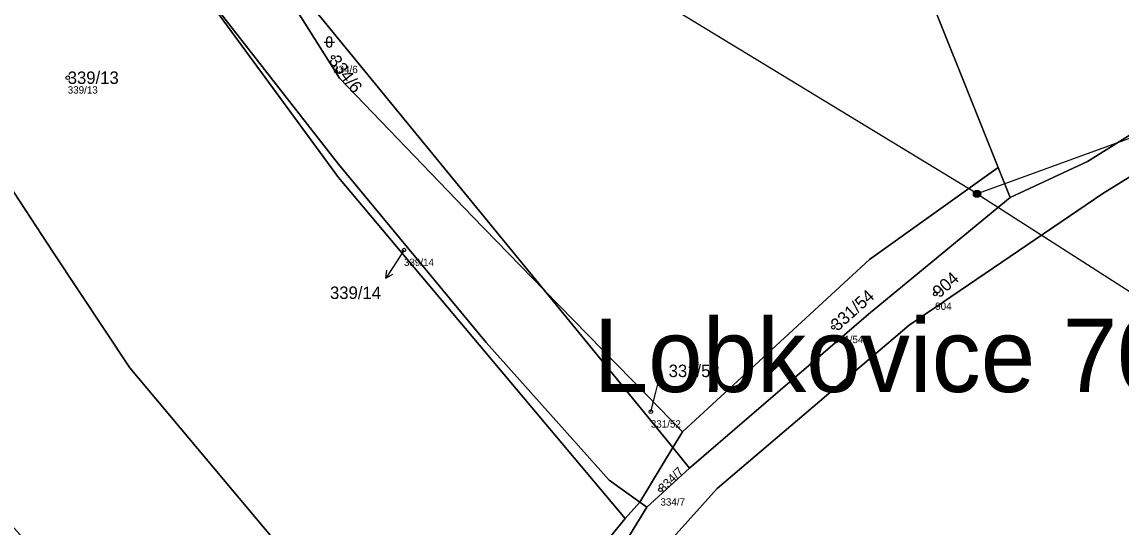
# Model space of a CAD drawing. Extents: x -734504 to -730695, y -1027923 to -1024502.
# Drawn here: x -732806.6 to -732656.7, y -1026526.7 to -1026457.8 of the extents above; entities that cross this region are included whole.
import ezdxf

# ---------------------------------------------------------------- set-up
doc = ezdxf.new("R2010")
doc.units = 0
for name, color, linetype in [('Definiční body', 7, 'Continuous'), ('Hranice parcel', 7, 'Continuous'), ('Parcelní čísla', 7, 'Continuous'), ('Polygon parcely', 7, 'Continuous'), ('Pop  PČ popisy', 7, 'Continuous'), ('Poz předměty', 7, 'Continuous'), ('Značky kultur', 7, 'Continuous')]:
    doc.layers.add(name, color=color, linetype=linetype)

msp = doc.modelspace()

# ---------------------------------------------------------------- linework, layer by layer
at = {"layer": 'Definiční body'}
for centre in [(-732764.19, -1026462.6), (-732800.37, -1026465.39), (-732754.54, -1026488.88), (-732682.13, -1026494.86), (-732696.01, -1026499.39), (-732720.89, -1026510.9), (-732719.58, -1026521.53)]:
    msp.add_circle(centre, 0.25, dxfattribs=at)
at = {"layer": 'Hranice parcel'}
for p, q in [((-732767.68, -1026454.94), (-732735.4, -1026494.39)), ((-732673.56, -1026477.62), (-732671.93, -1026481.69)), ((-732735.4, -1026494.39), (-732717.9, -1026515.79)), ((-732717.9, -1026515.79), (-732716.59, -1026513.63)), ((-732722.4, -1026523.22), (-732717.9, -1026515.79)), ((-732717.9, -1026515.79), (-732715.6, -1026518.6)), ((-732715.6, -1026518.6), (-732721.45, -1026523.91)), ((-732724.38, -1026525.43), (-732722.4, -1026523.22)), ((-732722.4, -1026523.22), (-732721.45, -1026523.91)), ((-732732.97, -1026535.97), (-732724.38, -1026525.43))]:
    msp.add_line(p, q, dxfattribs=at)
for points in [[(-732735.4, -1026494.39), (-732745.2, -1026484.31), (-732763.34, -1026465.46), (-732774.1, -1026448.33), (-732801.49, -1026409.59), (-732817.93, -1026388.91), (-732843.31, -1026358.42)], [(-732478.31, -1026389.98), (-732487.38, -1026394.77), (-732497.62, -1026400.03), (-732508.29, -1026407.11), (-732517.56, -1026413.99), (-732522.95, -1026416.88), (-732544.76, -1026424.41), (-732575.8, -1026435.27), (-732594.79, -1026442), (-732611.81, -1026448.96), (-732625.89, -1026455.81), (-732641.87, -1026464.63), (-732661.37, -1026476.81), (-732671.93, -1026481.69)], [(-732744.02, -1026558.8), (-732772.3, -1026528.32), (-732791.9, -1026504.93), (-732802.33, -1026489.23), (-732817.81, -1026465.65), (-732852.64, -1026419.87), (-732875.56, -1026393.62)], [(-732673.56, -1026477.62), (-732685.67, -1026447.3), (-732690.76, -1026428.07), (-732688.06, -1026424.85)], [(-732785.08, -1026449.46), (-732763.47, -1026477.16), (-732743.35, -1026501.48), (-732726.55, -1026520.21), (-732722.4, -1026523.22)], [(-732724.38, -1026525.43), (-732763.48, -1026478.98), (-732785.08, -1026449.46)], [(-732717.84, -1026528.05), (-732711.86, -1026521.34), (-732685.7, -1026499.09), (-732659.3, -1026481.17), (-732639.06, -1026468.66), (-732631.31, -1026464.49)], [(-732716.59, -1026513.63), (-732691.07, -1026490.18), (-732673.56, -1026477.62)], [(-732671.93, -1026481.69), (-732691.2, -1026497.6), (-732715.6, -1026518.6)], [(-732735.4, -1026494.39), (-732721.46, -1026508.59), (-732716.59, -1026513.63)], [(-732721.45, -1026523.91), (-732727.26, -1026533.39), (-732731.49, -1026537.63)]]:
    msp.add_lwpolyline(points, dxfattribs=at)
at = {"layer": 'Polygon parcely'}
for points in [[(-732735.4, -1026494.39), (-732721.46, -1026508.59), (-732716.59, -1026513.63), (-732691.07, -1026490.18), (-732673.56, -1026477.62), (-732685.67, -1026447.3), (-732690.76, -1026428.07), (-732688.06, -1026424.85), (-732701.58, -1026402.46), (-732736.7, -1026346.27), (-732768.87, -1026294.69), (-732782.54, -1026305.91), (-732803.77, -1026325.58), (-732813.98, -1026334.12), (-732840.55, -1026355.26), (-732811.73, -1026390.89), (-732788.48, -1026424.54), (-732767.68, -1026454.94)], [(-732767.68, -1026454.94), (-732788.48, -1026424.54), (-732811.73, -1026390.89), (-732840.55, -1026355.26), (-732843.31, -1026358.42), (-732817.93, -1026388.91), (-732801.49, -1026409.59), (-732774.1, -1026448.33), (-732763.34, -1026465.46), (-732745.2, -1026484.31), (-732735.4, -1026494.39)], [(-732763.47, -1026477.16), (-732743.35, -1026501.48), (-732726.55, -1026520.21), (-732722.4, -1026523.22), (-732717.9, -1026515.79), (-732735.4, -1026494.39), (-732745.2, -1026484.31), (-732763.34, -1026465.46), (-732774.1, -1026448.33), (-732801.49, -1026409.59), (-732817.93, -1026388.91), (-732843.31, -1026358.42), (-732849.23, -1026364.98), (-732832.38, -1026387.83), (-732815.38, -1026407.97), (-732806.49, -1026420.18), (-732799.54, -1026429.88), (-732785.08, -1026449.46)], [(-732724.38, -1026525.43), (-732763.48, -1026478.98), (-732785.08, -1026449.46), (-732799.54, -1026429.88), (-732806.83, -1026421.01), (-732811.08, -1026431.24), (-732828.84, -1026406.82), (-732817.72, -1026407.77), (-732820.98, -1026403.81), (-732832.38, -1026387.83), (-732849.23, -1026364.98), (-732875.56, -1026393.62), (-732852.64, -1026419.87), (-732817.81, -1026465.65), (-732802.33, -1026489.23), (-732791.9, -1026504.93), (-732772.3, -1026528.32), (-732744.02, -1026558.8), (-732745.81, -1026546.48), (-732746.95, -1026538.6), (-732745.83, -1026533.42), (-732738.22, -1026530.1), (-732732.97, -1026535.97)], [(-732749.22, -1026569.53), (-732744.02, -1026558.8), (-732772.3, -1026528.32), (-732791.9, -1026504.93), (-732802.33, -1026489.23), (-732817.81, -1026465.65), (-732852.64, -1026419.87), (-732875.56, -1026393.62), (-732885.81, -1026403.53), (-732900.18, -1026418.23), (-732874.36, -1026448.95), (-732843.53, -1026484.84), (-732809.19, -1026525.08), (-732790.4, -1026546.06), (-732764.71, -1026575.11), (-732754.66, -1026582.96)], [(-732722.4, -1026523.22), (-732726.55, -1026520.21), (-732743.35, -1026501.48), (-732763.47, -1026477.16), (-732785.08, -1026449.46), (-732763.48, -1026478.98), (-732724.38, -1026525.43)], [(-732717.9, -1026515.79), (-732715.6, -1026518.6), (-732691.2, -1026497.6), (-732671.93, -1026481.69), (-732673.56, -1026477.62), (-732691.07, -1026490.18), (-732716.59, -1026513.63)], [(-732716.59, -1026513.63), (-732721.46, -1026508.59), (-732735.4, -1026494.39), (-732717.9, -1026515.79)], [(-732721.45, -1026523.91), (-732715.6, -1026518.6), (-732717.9, -1026515.79), (-732722.4, -1026523.22)], [(-732731.49, -1026537.63), (-732727.26, -1026533.39), (-732721.45, -1026523.91), (-732722.4, -1026523.22), (-732724.38, -1026525.43), (-732732.97, -1026535.97)]]:
    msp.add_lwpolyline(points, close=True, dxfattribs=at)
for points in [[(-732640.77, -1026394.64), (-732661.81, -1026403.01), (-732673.77, -1026407.77), (-732688.06, -1026424.85), (-732690.76, -1026428.07), (-732685.67, -1026447.3), (-732673.56, -1026477.62), (-732671.93, -1026481.69), (-732661.37, -1026476.81), (-732641.87, -1026464.63)], [(-732641.87, -1026464.63), (-732661.37, -1026476.81), (-732671.93, -1026481.69), (-732691.2, -1026497.6), (-732715.6, -1026518.6), (-732721.45, -1026523.91), (-732727.26, -1026533.39), (-732731.49, -1026537.63), (-732735.99, -1026544.54), (-732740.39, -1026550.29), (-732744.02, -1026558.8), (-732746.68, -1026565.04), (-732749.42, -1026571.38), (-732754.61, -1026586.01), (-732757.62, -1026591.11), (-732764.27, -1026598.67), (-732771.31, -1026600.73), (-732783.13, -1026603.24), (-732804.75, -1026609.09), (-732810.77, -1026609.15)], [(-732810.61, -1026611.59), (-732806.3, -1026611.37), (-732802.4, -1026611.17), (-732780.57, -1026606.07), (-732769.46, -1026604.05), (-732762.38, -1026600.56), (-732754.93, -1026593.18), (-732750.1, -1026585.65), (-732746.34, -1026571.89), (-732743.82, -1026566.41), (-732738.87, -1026558.9), (-732732.74, -1026546.89), (-732724.76, -1026535.99), (-732717.84, -1026528.05), (-732711.86, -1026521.34), (-732685.7, -1026499.09), (-732659.3, -1026481.17), (-732639.06, -1026468.66)], [(-732639.06, -1026468.66), (-732659.3, -1026481.17), (-732685.7, -1026499.09), (-732711.86, -1026521.34), (-732717.84, -1026528.05), (-732689.62, -1026560.57), (-732697.65, -1026586.67), (-732696.81, -1026592.46), (-732701.31, -1026600.71), (-732709.81, -1026608.52), (-732721.49, -1026616.73), (-732711.79, -1026631.97), (-732684.86, -1026673.13), (-732649.36, -1026730.99)]]:
    msp.add_lwpolyline(points, dxfattribs=at)
at = {"layer": 'Pop  PČ popisy'}
for p, q in [((-732754.54, -1026488.88), (-732755.38, -1026490.19)), ((-732755.38, -1026490.19), (-732757.01, -1026492.71)), ((-732757.01, -1026492.71), (-732756.89, -1026491.59)), ((-732757.01, -1026492.71), (-732756.05, -1026492.14)), ((-732720.21, -1026508.24), (-732719.48, -1026505.33)), ((-732719.48, -1026505.33), (-732720.21, -1026506.18)), ((-732719.48, -1026505.33), (-732719.24, -1026506.42)), ((-732720.89, -1026510.9), (-732720.21, -1026508.24))]:
    msp.add_line(p, q, dxfattribs=at)
at = {"layer": 'Poz předměty'}
for p, q in [((-732676.43, -1026481.22), (-732745.33, -1026439.28)), ((-732592.95, -1026450.93), (-732676.43, -1026481.22)), ((-732676.43, -1026481.22), (-732592.27, -1026535.04))]:
    msp.add_line(p, q, dxfattribs=at)
for radius in [0.5, 0.4, 0.3, 0.2, 0.1]:
    msp.add_circle((-732676.43, -1026481.22), radius, dxfattribs=at)
at = {"layer": 'Značky kultur'}
for p, q in [((-732765.43, -1026460.53), (-732764.03, -1026460.53)), ((-732765.08, -1026460.18), (-732765.08, -1026460.88)), ((-732764.38, -1026460.88), (-732764.38, -1026460.18))]:
    msp.add_line(p, q, dxfattribs=at)
for centre, start, end in [((-732764.73, -1026460.18), 0, 180), ((-732764.73, -1026460.88), 180, 359.9879)]:
    msp.add_arc(centre, 0.35, start, end, dxfattribs=at)

# ---------------------------------------------------------------- texts
at = {"layer": 'Definiční body'}
for s, p in [('334/6', (-732764.19, -1026464.76)), ('339/13', (-732800.37, -1026467.55)), ('339/14', (-732754.54, -1026491.04)), ('904', (-732682.13, -1026497.02)), ('331/54', (-732696.01, -1026501.55)), ('331/52', (-732720.89, -1026513.06)), ('334/7', (-732719.58, -1026523.69))]:
    msp.add_text(s, height=1, dxfattribs=at).set_placement(p)
at = {"layer": 'Parcelní čísla'}
for s, height, rotation, p in [('334/6', 1.7, 307, (-732764.87, -1026463.11)), ('904', 1.7, 42, (-732681.56, -1026495.49)), ('331/54', 1.7, 42, (-732695.44, -1026500.02)), ('334/7', 1.19, 45, (-732719.16, -1026521.95))]:
    msp.add_text(s, height=height, rotation=rotation, dxfattribs=at).set_placement(p)
for s, p in [('339/13', (-732800.37, -1026466.24)), ('339/14', (-732764.62, -1026495.54)), ('331/52', (-732718.46, -1026506.18))]:
    msp.add_text(s, height=1.7, dxfattribs=at).set_placement(p)
at = {"layer": 'Pop  PČ popisy'}
msp.add_text('Lobkovice 703664', height=10, dxfattribs=at).set_placement((-732728.7, -1026508.21))

doc.saveas('drawing.dxf')
